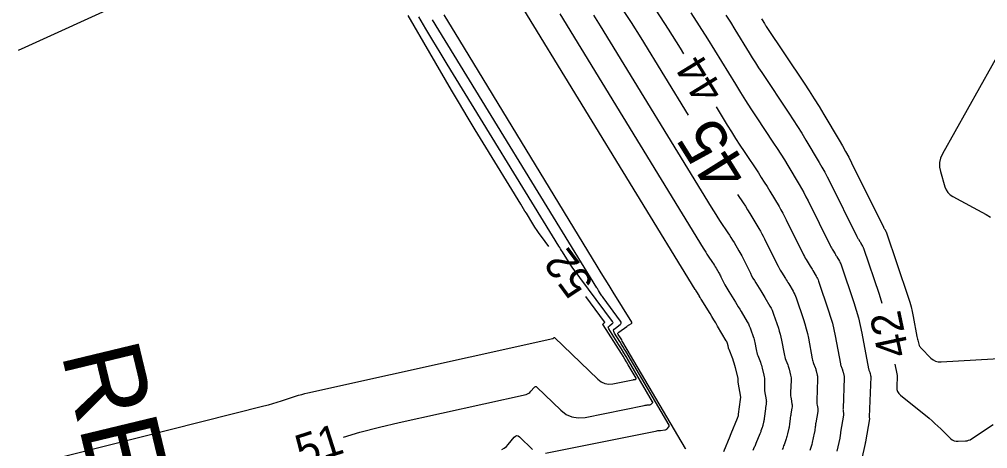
# Model space of a CAD drawing. Extents: x 2384780 to 2405861, y 547869 to 573706.
# Drawn here: x 2390132.1 to 2390194.3, y 552407.8 to 552435.3 of the extents above; entities that cross this region are included whole.
import ezdxf

# ---------------------------------------------------------------- set-up
doc = ezdxf.new("R2010")
doc.units = 0
for name, color, linetype in [('Old_Level_5', 7, 'Continuous'), ('Old_Level_60', 7, 'Continuous'), ('Old_Level_61', 7, 'Continuous')]:
    doc.layers.add(name, color=color, linetype=linetype)

msp = doc.modelspace()

# ---------------------------------------------------------------- linework, layer by layer
at = {"layer": 'Old_Level_60'}
for points in [[(2390132.0665, 552433.3315), (2390132.495, 552433.51725), (2390150.51, 552441.7395)], [(2390177.83825, 552408.714), (2390178.24175, 552409.7025), (2390178.24775, 552409.7175), (2390178.2535, 552409.7325), (2390178.259, 552409.74775), (2390178.26425, 552409.763), (2390178.2815, 552409.813), (2390178.285, 552409.82375), (2390178.28825, 552409.8345), (2390178.29125, 552409.8455), (2390178.29375, 552409.85625), (2390178.306, 552409.91025), (2390178.3085, 552409.92175), (2390178.31075, 552409.9335), (2390178.3125, 552409.945), (2390178.31425, 552409.95675), (2390178.43, 552410.90675), (2390178.43175, 552410.9215), (2390178.43375, 552410.9365), (2390178.436, 552410.95125), (2390178.4385, 552410.96625), (2390178.44675, 552411.0145), (2390178.448, 552411.02475), (2390178.4485, 552411.03525), (2390178.448, 552411.0455), (2390178.44675, 552411.056), (2390178.28325, 552412.0155), (2390178.27975, 552412.041), (2390178.27725, 552412.06675), (2390178.27625, 552412.0925), (2390178.2765, 552412.11825), (2390178.27975, 552412.20275), (2390178.27975, 552412.22075), (2390178.27875, 552412.2385), (2390178.27625, 552412.25625), (2390178.27275, 552412.274), (2390178.11375, 552412.9455), (2390178.07725, 552413.08875), (2390178.0355, 552413.23025), (2390177.98875, 552413.37025), (2390177.937, 552413.5085), (2390177.69425, 552414.12325), (2390177.68275, 552414.15425), (2390177.67275, 552414.18575), (2390177.6645, 552414.2175), (2390177.65775, 552414.25), (2390177.63775, 552414.35625), (2390177.633, 552414.37875), (2390177.6275, 552414.40125), (2390177.62125, 552414.4235), (2390177.61425, 552414.4455), (2390177.57075, 552414.57425), (2390177.56075, 552414.6015), (2390177.54925, 552414.62825), (2390177.5365, 552414.65425), (2390177.52225, 552414.6795), (2390176.96575, 552415.6215), (2390176.84575, 552415.82275), (2390176.7245, 552416.0235), (2390176.60175, 552416.22325), (2390176.47775, 552416.422), (2390175.8985, 552417.34375), (2390175.8815, 552417.37175), (2390175.865, 552417.40025), (2390175.84925, 552417.42925), (2390175.83425, 552417.45875), (2390175.7865, 552417.55525), (2390175.776, 552417.57575), (2390175.76525, 552417.59625), (2390175.754, 552417.6165), (2390175.74225, 552417.63625), (2390175.702, 552417.704), (2390175.69325, 552417.71825), (2390175.68425, 552417.73275), (2390175.67525, 552417.747), (2390175.666, 552417.761), (2390175.59025, 552417.8745), (2390175.57425, 552417.89875), (2390175.5585, 552417.92325), (2390175.54275, 552417.948), (2390175.5275, 552417.97275), (2390164.29, 552436.329)], [(2390166.82975, 552435.656), (2390176.038, 552420.61425), (2390176.1175, 552420.48575), (2390176.19825, 552420.358), (2390176.28025, 552420.231), (2390176.3635, 552420.10475), (2390176.6385, 552419.6925), (2390176.69625, 552419.60475), (2390176.75275, 552419.51625), (2390176.80825, 552419.427), (2390176.86275, 552419.33725), (2390177.0385, 552419.0425), (2390177.0755, 552418.979), (2390177.11125, 552418.915), (2390177.14575, 552418.85), (2390177.179, 552418.7845), (2390177.43475, 552418.26775), (2390177.491, 552418.15775), (2390177.54975, 552418.0495), (2390177.6115, 552417.9425), (2390177.67575, 552417.83725), (2390178.109, 552417.1475), (2390178.2015, 552416.9995), (2390178.29275, 552416.85075), (2390178.383, 552416.7015), (2390178.4725, 552416.5515), (2390178.86875, 552415.881), (2390178.93675, 552415.7585), (2390178.99825, 552415.63325), (2390179.05325, 552415.505), (2390179.1015, 552415.3735), (2390179.24875, 552414.9395), (2390179.27875, 552414.846), (2390179.30525, 552414.75175), (2390179.32825, 552414.6565), (2390179.348, 552414.5605), (2390179.43325, 552414.105), (2390179.454, 552414.008), (2390179.479, 552413.9125), (2390179.50875, 552413.81825), (2390179.543, 552413.72525), (2390179.71325, 552413.294), (2390179.748, 552413.20125), (2390179.77925, 552413.10725), (2390179.80725, 552413.01225), (2390179.832, 552412.916), (2390179.9385, 552412.4655), (2390179.958, 552412.36875), (2390179.971, 552412.27125), (2390179.97725, 552412.173), (2390179.97675, 552412.07425), (2390179.9645, 552411.748), (2390179.96375, 552411.67825), (2390179.9665, 552411.6085), (2390179.973, 552411.53925), (2390179.98275, 552411.47), (2390180.0835, 552410.87975), (2390180.09075, 552410.82225), (2390180.09325, 552410.765), (2390180.09075, 552410.70775), (2390180.0835, 552410.6505), (2390180.05175, 552410.46325), (2390180.045, 552410.42325), (2390180.039, 552410.383), (2390180.03325, 552410.34275), (2390180.02825, 552410.3025), (2390179.95275, 552409.6835), (2390179.945, 552409.62525), (2390179.9355, 552409.567), (2390179.92475, 552409.509), (2390179.91225, 552409.4515), (2390179.86975, 552409.2635), (2390179.86, 552409.22325), (2390179.84925, 552409.1835), (2390179.8375, 552409.144), (2390179.8245, 552409.10475)], [(2390172.987, 552435.899), (2390173.788, 552434.6845), (2390174.56175, 552433.45175), (2390174.7725, 552433.10775)], [(2390175.23725, 552435.738), (2390175.78625, 552434.906), (2390176.3165, 552434.06125), (2390178.1015, 552431.1455), (2390178.427, 552430.619), (2390178.75775, 552430.096), (2390179.0935, 552429.57625), (2390179.43425, 552429.05975), (2390180.5595, 552427.372), (2390180.79575, 552427.01275), (2390181.02725, 552426.65075), (2390181.2545, 552426.28575), (2390181.47725, 552425.918), (2390182.197, 552424.71175), (2390182.34875, 552424.452), (2390182.49525, 552424.18925), (2390182.6365, 552423.92375), (2390182.7725, 552423.65525), (2390184.19325, 552420.784), (2390184.23125, 552420.70925), (2390184.27125, 552420.63575), (2390184.31325, 552420.563), (2390184.357, 552420.4915), (2390184.50275, 552420.25925), (2390184.53375, 552420.2095), (2390184.5645, 552420.1595), (2390184.595, 552420.10925), (2390184.625, 552420.05875), (2390184.78225, 552419.79275), (2390184.81425, 552419.73525), (2390184.84325, 552419.676), (2390184.86925, 552419.6155), (2390184.892, 552419.5535), (2390185.71425, 552417.12925), (2390185.8695, 552416.6425), (2390186.0075, 552416.1515), (2390186.128, 552415.65575), (2390186.231, 552415.1555), (2390186.65875, 552412.87225), (2390186.66525, 552412.8415), (2390186.67325, 552412.81075), (2390186.68275, 552412.78075), (2390186.69375, 552412.751), (2390186.73175, 552412.6545), (2390186.7395, 552412.63375), (2390186.7465, 552412.61275), (2390186.75275, 552412.5915), (2390186.75825, 552412.57), (2390186.78525, 552412.45625), (2390186.79, 552412.432), (2390186.79325, 552412.40725), (2390186.795, 552412.3825), (2390186.79475, 552412.3575), (2390186.699, 552409.8015), (2390186.699, 552409.788), (2390186.6995, 552409.77425), (2390186.70075, 552409.76075), (2390186.70275, 552409.74725), (2390186.71025, 552409.7035), (2390186.71125, 552409.694), (2390186.71175, 552409.6845), (2390186.71125, 552409.67525), (2390186.71025, 552409.66575), (2390186.45975, 552408.19075), (2390186.458, 552408.18025), (2390186.45625, 552408.16975), (2390186.45475, 552408.159), (2390186.4535, 552408.1485), (2390186.44925, 552408.11375), (2390186.44825, 552408.1065), (2390186.447, 552408.099), (2390186.44575, 552408.09175), (2390186.44425, 552408.0845), (2390186.2045, 552407.0295)], [(2390152.92425, 552408.4965), (2390153.98225, 552408.799), (2390155.24375, 552409.12725), (2390156.5135, 552409.42525), (2390164.6595, 552411.23425), (2390164.7515, 552411.2625), (2390164.83475, 552411.305), (2390164.90925, 552411.3615), (2390164.97475, 552411.43175), (2390165.175, 552411.6845), (2390165.21875, 552411.726), (2390165.26425, 552411.74175), (2390165.31125, 552411.732), (2390165.36, 552411.69675), (2390166.893, 552410.214), (2390167.2365, 552409.94725), (2390167.60975, 552409.7825), (2390168.013, 552409.71975), (2390168.446, 552409.759), (2390172.25075, 552410.5255), (2390172.29925, 552410.53475), (2390172.34825, 552410.5425), (2390172.39725, 552410.549), (2390172.4465, 552410.55425), (2390172.616, 552410.5695), (2390172.64525, 552410.575), (2390172.672, 552410.58525), (2390172.69625, 552410.6005), (2390172.71775, 552410.62075), (2390172.7845, 552410.695), (2390172.7955, 552410.71125), (2390172.8005, 552410.72825), (2390172.799, 552410.74575), (2390172.79125, 552410.76375), (2390171.23775, 552413.4055), (2390171.08825, 552413.65725), (2390170.9365, 552413.90775), (2390170.78275, 552414.15675), (2390170.62675, 552414.40475), (2390169.97025, 552415.4385), (2390169.94425, 552415.496), (2390169.942, 552415.549), (2390169.964, 552415.59725), (2390170.00975, 552415.641), (2390170.1985, 552415.77575), (2390170.23025, 552415.806), (2390170.2445, 552415.839), (2390170.241, 552415.87475), (2390170.22025, 552415.9135), (2390167.62725, 552419.406), (2390167.53375, 552419.535), (2390167.443, 552419.666), (2390167.3555, 552419.799), (2390167.27075, 552419.934), (2390166.999, 552420.37825), (2390166.94075, 552420.47325), (2390166.8825, 552420.5685), (2390166.82425, 552420.66375), (2390166.766, 552420.75875), (2390159.59825, 552432.43525), (2390159.137, 552433.192), (2390158.67975, 552433.951), (2390158.227, 552434.71275), (2390157.77825, 552435.477)], [(2390166.1165, 552420.729), (2390165.64675, 552421.36175), (2390165.50275, 552421.56025), (2390165.36325, 552421.762), (2390165.2285, 552421.96675), (2390165.09825, 552422.1745), (2390164.67975, 552422.85825), (2390164.59025, 552423.00475), (2390164.5005, 552423.15125), (2390164.41075, 552423.29775), (2390164.32075, 552423.44425), (2390161.90625, 552427.37775), (2390161.39125, 552428.22225), (2390160.881, 552429.0695), (2390160.3755, 552429.9195), (2390159.875, 552430.7725), (2390157.09025, 552435.54875)], [(2390174.91675, 552407.7205), (2390174.89975, 552407.76075), (2390170.88075, 552414.594), (2390170.84125, 552414.66075), (2390170.801, 552414.72725), (2390170.76025, 552414.79325), (2390170.71875, 552414.859), (2390170.58275, 552415.07325), (2390170.56275, 552415.11725), (2390170.56125, 552415.15775), (2390170.57775, 552415.19475), (2390170.613, 552415.22825), (2390171.12825, 552415.59625), (2390171.16775, 552415.62425), (2390171.208, 552415.65125), (2390171.2485, 552415.6775), (2390171.28975, 552415.703), (2390171.425, 552415.78525), (2390171.448, 552415.80425), (2390171.45925, 552415.826), (2390171.459, 552415.8505), (2390171.447, 552415.878), (2390170.24825, 552417.805), (2390169.992, 552418.21825), (2390169.73675, 552418.632), (2390169.48225, 552419.0465), (2390169.229, 552419.4615), (2390160.41375, 552433.948), (2390159.40125, 552435.607)], [(2390168.99175, 552435.582), (2390169.42375, 552434.894), (2390176.55375, 552423.247), (2390176.695, 552423.019), (2390176.83825, 552422.7925), (2390176.98375, 552422.56725), (2390177.13125, 552422.3435), (2390177.61875, 552421.61225), (2390177.721, 552421.45675), (2390177.8215, 552421.29975), (2390177.91975, 552421.14175), (2390178.01625, 552420.9825), (2390178.32825, 552420.46), (2390178.39375, 552420.34725), (2390178.45725, 552420.2335), (2390178.5185, 552420.1185), (2390178.5775, 552420.00225), (2390179.06575, 552419.01525), (2390179.1475, 552418.85525), (2390179.233, 552418.6975), (2390179.32275, 552418.54225), (2390179.41625, 552418.389), (2390179.7285, 552417.892), (2390179.79525, 552417.78525), (2390179.861, 552417.678), (2390179.926, 552417.5705), (2390179.9905, 552417.4625), (2390180.32675, 552416.89325), (2390180.3955, 552416.76975), (2390180.45775, 552416.643), (2390180.51325, 552416.5135), (2390180.562, 552416.38075), (2390180.86475, 552415.488), (2390180.92625, 552415.29575), (2390180.98075, 552415.10175), (2390181.02825, 552414.90575), (2390181.069, 552414.70825), (2390181.2315, 552413.84075), (2390181.25325, 552413.7385), (2390181.27975, 552413.63775), (2390181.311, 552413.53825), (2390181.347, 552413.44), (2390181.47275, 552413.12175), (2390181.4985, 552413.05325), (2390181.5215, 552412.98375), (2390181.54225, 552412.9135), (2390181.5605, 552412.8425), (2390181.64925, 552412.46725), (2390181.6655, 552412.3865), (2390181.67625, 552412.30525), (2390181.6815, 552412.2235), (2390181.68125, 552412.141), (2390181.6515, 552411.34875), (2390181.65025, 552411.24925), (2390181.65425, 552411.15025), (2390181.66325, 552411.0515), (2390181.6775, 552410.95325), (2390181.732, 552410.6325), (2390181.741, 552410.56375), (2390181.74375, 552410.495), (2390181.741, 552410.42625), (2390181.73225, 552410.3575), (2390181.6695, 552409.988), (2390181.6565, 552409.909), (2390181.6445, 552409.8295), (2390181.63325, 552409.75), (2390181.623, 552409.6705)], [(2390177.4875, 552435.57725), (2390177.78425, 552435.12725), (2390178.071, 552434.6705), (2390178.99125, 552433.16725), (2390179.19, 552432.846), (2390179.39175, 552432.527), (2390179.59675, 552432.20975), (2390179.8045, 552431.8945), (2390181.5395, 552429.292), (2390181.8205, 552428.86475), (2390182.096, 552428.43425), (2390182.366, 552428.0005), (2390182.63075, 552427.56325), (2390183.48675, 552426.129), (2390183.667, 552425.82), (2390183.84125, 552425.50775), (2390184.00925, 552425.192), (2390184.171, 552424.873), (2390185.90225, 552421.3735), (2390185.926, 552421.32725), (2390185.95075, 552421.28175), (2390185.97675, 552421.23675), (2390186.00375, 552421.19225), (2390186.09425, 552421.0485), (2390186.1135, 552421.0175), (2390186.1325, 552420.9865), (2390186.15125, 552420.9555), (2390186.17, 552420.92425), (2390186.26725, 552420.7595), (2390186.28725, 552420.72375), (2390186.30525, 552420.687), (2390186.32125, 552420.6495), (2390186.3355, 552420.611), (2390187.3355, 552417.662), (2390187.52, 552417.0845), (2390187.52075, 552417.0815)], [(2390179.7825, 552435.3485), (2390179.8255, 552435.27975), (2390179.96425, 552435.05325), (2390179.994, 552435.005), (2390180.0245, 552434.957), (2390180.05525, 552434.90925), (2390180.08675, 552434.86175), (2390182.51975, 552431.21175), (2390182.8455, 552430.71675), (2390183.16475, 552430.218), (2390183.47775, 552429.715), (2390183.7845, 552429.20825), (2390184.7765, 552427.5465), (2390184.9855, 552427.18825), (2390185.18725, 552426.82625), (2390185.38175, 552426.4605), (2390185.56925, 552426.09075), (2390187.6115, 552421.96325), (2390187.6205, 552421.94525), (2390187.63025, 552421.92775), (2390187.64025, 552421.91025), (2390187.65075, 552421.89325), (2390187.6855, 552421.8375), (2390187.693, 552421.82575), (2390187.7005, 552421.81375), (2390187.70775, 552421.80175), (2390187.71475, 552421.7895), (2390187.7525, 552421.726), (2390187.76025, 552421.71225), (2390187.767, 552421.698), (2390187.77325, 552421.6835), (2390187.77875, 552421.66875), (2390189.20425, 552417.465), (2390189.3005, 552417.16325), (2390189.38625, 552416.8585), (2390189.461, 552416.551), (2390189.52475, 552416.24075), (2390189.7675, 552414.94425), (2390189.7835, 552414.86525), (2390189.80125, 552414.78675), (2390189.82125, 552414.70875), (2390189.843, 552414.63125), (2390189.91775, 552414.379), (2390189.93675, 552414.32675), (2390189.96175, 552414.278), (2390189.993, 552414.233), (2390190.03025, 552414.19175), (2390190.66425, 552413.56875), (2390190.80675, 552413.45325), (2390190.963, 552413.374), (2390191.133, 552413.3305), (2390191.31625, 552413.32325), (2390195.77725, 552413.57325)], [(2390176.861, 552429.69625), (2390177.5855, 552428.5125), (2390177.84975, 552428.08575), (2390178.118, 552427.6615), (2390178.39025, 552427.24), (2390178.66675, 552426.821), (2390179.57925, 552425.452), (2390179.77075, 552425.16075), (2390179.95875, 552424.867), (2390180.143, 552424.571), (2390180.3235, 552424.27275), (2390180.9075, 552423.2945), (2390181.0305, 552423.08375), (2390181.14925, 552422.8705), (2390181.26375, 552422.65525), (2390181.37425, 552422.4375), (2390182.484, 552420.1945), (2390182.53675, 552420.09125), (2390182.592, 552419.98975), (2390182.64975, 552419.8895), (2390182.71, 552419.7905), (2390182.9115, 552419.47025), (2390182.95425, 552419.4015), (2390182.99675, 552419.33225), (2390183.03875, 552419.263), (2390183.08025, 552419.19325), (2390183.297, 552418.82625), (2390183.3415, 552418.74675), (2390183.3815, 552418.665), (2390183.41725, 552418.5815), (2390183.44875, 552418.496), (2390184.093, 552416.59625), (2390184.21925, 552416.20075), (2390184.3315, 552415.8015), (2390184.42925, 552415.3985), (2390184.513, 552414.99175), (2390184.8495, 552413.19525), (2390184.86125, 552413.1405), (2390184.87525, 552413.0865), (2390184.892, 552413.03325), (2390184.9115, 552412.98075), (2390184.97875, 552412.81025), (2390184.9925, 552412.7735), (2390185.00475, 552412.7365), (2390185.016, 552412.69875), (2390185.02575, 552412.661), (2390185.07325, 552412.46), (2390185.082, 552412.41675), (2390185.08775, 552412.37325), (2390185.0905, 552412.3295), (2390185.09025, 552412.2855), (2390185.0165, 552410.31725), (2390185.016, 552410.275), (2390185.01775, 552410.233), (2390185.0215, 552410.191), (2390185.0275, 552410.14925), (2390185.05075, 552410.013), (2390185.0545, 552409.984), (2390185.05575, 552409.95475), (2390185.0545, 552409.9255), (2390185.05075, 552409.89625), (2390184.8645, 552408.79975), (2390184.85825, 552408.76125), (2390184.8525, 552408.723), (2390184.847, 552408.6845), (2390184.84225, 552408.646), (2390184.82675, 552408.52), (2390184.82325, 552408.493), (2390184.81875, 552408.46625), (2390184.81375, 552408.4395), (2390184.80825, 552408.41275), (2390184.61975, 552407.584)], [(2390121.79575, 552403.921), (2390147.8275, 552410.49375), (2390148.11025, 552410.56775), (2390148.39175, 552410.6465), (2390148.67175, 552410.72975), (2390148.9505, 552410.81775), (2390149.8585, 552411.11325), (2390150.05375, 552411.174), (2390150.2505, 552411.23025), (2390150.44825, 552411.28175), (2390150.64725, 552411.3285), (2390166.3835, 552414.823), (2390166.39675, 552414.82725), (2390166.40875, 552414.83325), (2390166.41925, 552414.84125), (2390166.42875, 552414.8515), (2390166.4575, 552414.88775), (2390166.46375, 552414.89375), (2390166.47025, 552414.896), (2390166.477, 552414.8945), (2390166.484, 552414.8895), (2390169.2635, 552412.20075), (2390169.48025, 552412.0325), (2390169.71575, 552411.9285), (2390169.97025, 552411.889), (2390170.2435, 552411.91375), (2390171.52475, 552412.172), (2390171.54375, 552412.1755), (2390171.563, 552412.1785), (2390171.58225, 552412.181), (2390171.60175, 552412.183), (2390171.66825, 552412.18925), (2390171.67975, 552412.19125), (2390171.69025, 552412.19525), (2390171.69975, 552412.20125), (2390171.70825, 552412.20925), (2390171.7345, 552412.2385), (2390171.73875, 552412.24475), (2390171.74075, 552412.2515), (2390171.74, 552412.25825), (2390171.737, 552412.2655), (2390171.22825, 552413.13075), (2390171.1185, 552413.3155), (2390171.007, 552413.4995), (2390170.894, 552413.6825), (2390170.7795, 552413.86475), (2390169.60875, 552415.708), (2390169.5985, 552415.7305), (2390169.59775, 552415.75125), (2390169.60625, 552415.77025), (2390169.62425, 552415.78725), (2390169.698, 552415.84), (2390169.71025, 552415.85175), (2390169.71575, 552415.86475), (2390169.7145, 552415.8785), (2390169.70625, 552415.89375), (2390168.501, 552417.51725)], [(2390188.35125, 552413.171), (2390188.46775, 552412.5495), (2390188.46925, 552412.54225), (2390188.471, 552412.53525), (2390188.47325, 552412.52825), (2390188.47575, 552412.52125), (2390188.48475, 552412.49875), (2390188.4865, 552412.494), (2390188.48825, 552412.489), (2390188.4895, 552412.48425), (2390188.491, 552412.47925), (2390188.49725, 552412.45275), (2390188.49825, 552412.447), (2390188.499, 552412.44125), (2390188.4995, 552412.4355), (2390188.4995, 552412.42975), (2390188.47225, 552411.70175), (2390188.48225, 552411.553), (2390188.524, 552411.4185), (2390188.5975, 552411.2985), (2390188.7025, 552411.19275), (2390190.5395, 552409.698), (2390190.73275, 552409.53675), (2390190.92225, 552409.37125), (2390191.10775, 552409.2015), (2390191.28925, 552409.02725), (2390191.92, 552408.4075), (2390192.02875, 552408.3195), (2390192.148, 552408.25875), (2390192.2775, 552408.22575), (2390192.41725, 552408.22025), (2390192.891, 552408.24675), (2390192.99025, 552408.25875), (2390193.0855, 552408.2835), (2390193.17625, 552408.321), (2390193.26275, 552408.37125), (2390194.6525, 552409.3015)], [(2390181.623, 552409.6705), (2390181.583, 552409.34075), (2390181.5735, 552409.2705), (2390181.56225, 552409.20025), (2390181.549, 552409.1305), (2390181.53425, 552409.06075), (2390181.45, 552408.69025), (2390181.431, 552408.61125), (2390181.40975, 552408.53275), (2390181.3865, 552408.45475), (2390181.361, 552408.3775), (2390181.233, 552408.004), (2390181.205, 552407.92425), (2390181.176, 552407.84475), (2390181.14575, 552407.766), (2390181.11425, 552407.6875)], [(2390179.8245, 552409.10475), (2390179.7485, 552408.88325), (2390179.732, 552408.83575), (2390179.71475, 552408.78875), (2390179.69675, 552408.74175), (2390179.67825, 552408.69525), (2390179.4255, 552408.076), (2390179.40025, 552408.015), (2390179.3745, 552407.9545), (2390179.34825, 552407.894), (2390179.32125, 552407.834), (2390179.2325, 552407.63775)], [(2390177.3665, 552407.569), (2390177.7695, 552408.5565), (2390177.776, 552408.57225), (2390177.7825, 552408.588), (2390177.7895, 552408.6035), (2390177.7965, 552408.61925), (2390177.8195, 552408.67), (2390177.82425, 552408.681), (2390177.829, 552408.69175), (2390177.83375, 552408.70275), (2390177.83825, 552408.714)]]:
    msp.add_lwpolyline(points, dxfattribs=at)
at = {"layer": 'Old_Level_61'}
for points in [[(2390170.76475, 552436.07875), (2390171.4055, 552435.10725), (2390172.0245, 552434.121), (2390175.06525, 552429.15425)], [(2390165.90725, 552407.45475), (2390172.9765, 552408.87925), (2390173.05475, 552408.894), (2390173.1335, 552408.9065), (2390173.21225, 552408.917), (2390173.2915, 552408.92525), (2390173.564, 552408.95), (2390173.61075, 552408.9585), (2390173.65375, 552408.975), (2390173.6925, 552408.9995), (2390173.72725, 552409.03225), (2390173.8345, 552409.15175), (2390173.8525, 552409.17775), (2390173.86025, 552409.205), (2390173.858, 552409.233), (2390173.8455, 552409.26225), (2390171.05925, 552413.99975), (2390170.96475, 552414.159), (2390170.86875, 552414.3175), (2390170.7715, 552414.475), (2390170.67275, 552414.63175), (2390170.332, 552415.16875), (2390170.29, 552415.2615), (2390170.2865, 552415.3465), (2390170.3215, 552415.42425), (2390170.39525, 552415.4945), (2390170.69925, 552415.71175), (2390170.75025, 552415.7605), (2390170.773, 552415.8135), (2390170.7675, 552415.87125), (2390170.734, 552415.93325), (2390169.60775, 552417.45025), (2390169.5645, 552417.5095), (2390169.523, 552417.57), (2390169.4825, 552417.63125), (2390169.4435, 552417.6935), (2390169.31825, 552417.898), (2390169.2915, 552417.942), (2390169.26475, 552417.98575), (2390169.23775, 552418.0295), (2390169.211, 552418.07325), (2390158.6435, 552435.2885)], [(2390195.36575, 552433.7485), (2390191.405, 552426.676), (2390191.283, 552426.401), (2390191.2205, 552426.11925), (2390191.218, 552425.8305), (2390191.27525, 552425.53525), (2390191.56025, 552424.559), (2390191.63775, 552424.363), (2390191.74775, 552424.1935), (2390191.89075, 552424.05075), (2390192.0665, 552423.9345), (2390193.373, 552423.23425), (2390193.65225, 552423.083), (2390193.93, 552422.929), (2390194.2065, 552422.7725), (2390194.48125, 552422.6135)], [(2390178.24325, 552424.06575), (2390178.599, 552423.53225), (2390178.746, 552423.30875), (2390178.89, 552423.0835), (2390179.0315, 552422.8565), (2390179.17, 552422.6275), (2390179.61775, 552421.87725), (2390179.71225, 552421.7155), (2390179.80325, 552421.552), (2390179.89125, 552421.38675), (2390179.97575, 552421.22), (2390180.775, 552419.60475), (2390180.842, 552419.47325), (2390180.9125, 552419.3435), (2390180.98625, 552419.21575), (2390181.06325, 552419.08975), (2390181.32, 552418.681), (2390181.37475, 552418.59325), (2390181.42875, 552418.50525), (2390181.48225, 552418.41675), (2390181.53525, 552418.328), (2390181.812, 552417.85975), (2390181.8685, 552417.75825), (2390181.9195, 552417.654), (2390181.96525, 552417.5475), (2390182.0055, 552417.4385), (2390182.47575, 552416.0515), (2390182.571, 552415.75275), (2390182.65575, 552415.4515), (2390182.72975, 552415.14725), (2390182.79275, 552414.84025), (2390183.0405, 552413.518), (2390183.05725, 552413.4395), (2390183.0775, 552413.362), (2390183.1015, 552413.28575), (2390183.12925, 552413.21025), (2390183.22575, 552412.966), (2390183.2455, 552412.91325), (2390183.26325, 552412.86), (2390183.279, 552412.80625), (2390183.293, 552412.75175), (2390183.36125, 552412.4635), (2390183.37375, 552412.40175), (2390183.382, 552412.33925), (2390183.386, 552412.2765), (2390183.38575, 552412.21325), (2390183.334, 552410.833), (2390183.33325, 552410.76225), (2390183.336, 552410.69175), (2390183.3425, 552410.62125), (2390183.3525, 552410.55125), (2390183.3915, 552410.32275), (2390183.39775, 552410.27375), (2390183.39975, 552410.22475), (2390183.39775, 552410.17575), (2390183.3915, 552410.127), (2390183.2695, 552409.40875), (2390183.25875, 552409.3425), (2390183.2485, 552409.27625), (2390183.23925, 552409.20975), (2390183.23075, 552409.14325), (2390183.20425, 552408.926), (2390183.198, 552408.8795), (2390183.19075, 552408.83325), (2390183.182, 552408.787), (2390183.17225, 552408.74125), (2390183.03525, 552408.1385), (2390183.00425, 552408.00975), (2390182.96975, 552407.882), (2390182.93175, 552407.75525), (2390182.8905, 552407.6295)], [(2390163.10625, 552407.698), (2390163.26075, 552407.77675), (2390163.399, 552407.8815), (2390163.52075, 552408.012), (2390163.8925, 552408.4815), (2390163.97375, 552408.55825), (2390164.058, 552408.58775), (2390164.1455, 552408.56975), (2390164.236, 552408.50425), (2390165.06625, 552407.70125)]]:
    msp.add_lwpolyline(points, dxfattribs=at)

# ---------------------------------------------------------------- texts
at = {"layer": 'Old_Level_5'}
msp.add_text('RETAIN', height=5, rotation=283.5479889, dxfattribs=at).set_placement((2390134.7945, 552413.8585))
at = {"layer": 'Old_Level_60'}
for s, rotation, p in [('44', 121.4742083, (2390177.4425, 552430.66175)), ('52', 126.5908389, (2390169.08325, 552418.41075)), ('42', 101.98995, (2390189.2865, 552413.812)), ('51', 17.68815, (2390150.23925, 552406.6025))]:
    msp.add_text(s, height=2, rotation=rotation, dxfattribs=at).set_placement(p)
at = {"layer": 'Old_Level_61'}
msp.add_text('45', height=3, rotation=121.9876417, dxfattribs=at).set_placement((2390179.12375, 552425.43675))

doc.saveas('drawing.dxf')
